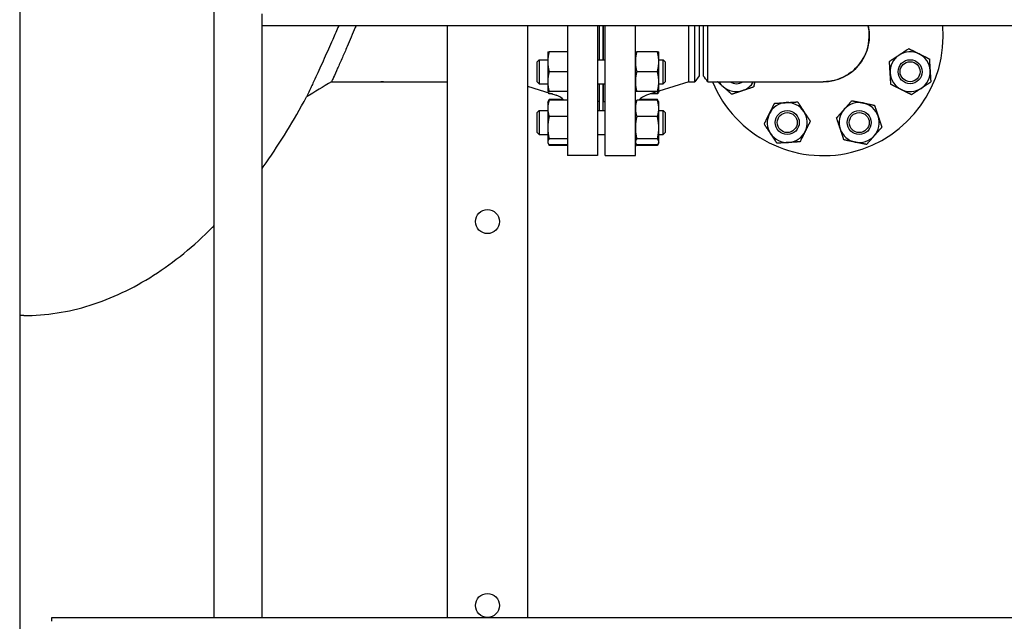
# Model space of a CAD drawing. Header units: inches. Extents: x 24 to 1128, y -69 to 748.
# Tile 512 of 656: x 753 to 784, y 275 to 294. Entities that reach past the tile are written whole.
import ezdxf

# ---------------------------------------------------------------- set-up
doc = ezdxf.new("R2010")
doc.units = ezdxf.units.IN
doc.header["$LTSCALE"] = 32
doc.header["$MEASUREMENT"] = 0
doc.layers.add('Visible (ANSI)', color=7, linetype='Continuous', lineweight=30)

msp = doc.modelspace()

# ---------------------------------------------------------------- linework, layer by layer
at = {"layer": 'Visible (ANSI)'}
for p, q in [((752.78063, 339.73367), (752.78063, 169.86817)), ((758.86063, 275.35867), (758.86063, 311.10867)), ((760.36063, 293.85867), (760.36063, 294.23367)), ((760.36063, 275.35867), (760.36063, 293.85867)), ((796.86063, 293.85867), (760.36063, 293.85867)), ((766.15563, 275.35867), (766.15563, 293.85867)), ((768.65563, 293.85867), (768.65563, 275.35867)), ((769.90563, 293.85867), (769.90563, 289.79617)), ((770.84563, 293.85867), (770.84563, 289.79617)), ((770.90513, 292.79608), (770.90513, 293.85867)), ((771.02513, 292.79608), (771.02513, 293.85867)), ((771.03013, 292.79608), (771.03013, 293.85867)), ((771.09013, 289.79617), (771.09013, 293.85867)), ((772.03013, 289.79617), (772.03013, 293.85867)), ((773.70347, 292.10617), (773.70347, 293.85867)), ((773.88626, 292.10617), (773.88626, 293.85867)), ((774.03013, 293.85867), (774.03013, 292.29367)), ((774.15513, 293.85867), (774.15513, 292.29371)), ((768.96513, 292.73358), (769.02763, 292.79608)), ((769.02763, 292.79608), (769.02763, 292.04608)), ((769.02763, 292.79608), (769.29113, 292.79608)), ((769.29113, 293.04608), (769.29113, 292.73358)), ((769.90563, 293.04608), (769.33622, 293.04608)), ((770.84563, 292.79608), (771.09013, 292.79608)), ((772.71905, 293.04608), (772.07522, 293.04608)), ((772.76413, 292.73358), (772.76413, 293.04608)), ((772.76413, 292.79608), (772.90263, 292.79608)), ((772.90263, 292.04608), (772.90263, 292.79608)), ((772.96513, 292.73358), (772.90263, 292.79608)), ((768.96513, 292.10858), (768.96513, 292.73358)), ((769.29113, 292.73358), (769.29113, 292.10858)), ((772.76413, 292.10858), (772.76413, 292.73358)), ((772.96513, 292.73358), (772.96513, 292.10858)), ((769.90563, 292.42108), (769.33622, 292.42108)), ((772.71905, 292.42108), (772.07522, 292.42108)), ((774.03013, 292.29367), (773.88626, 292.10617)), ((762.53369, 292.10867), (766.15563, 292.10867)), ((764.15784, 292.10617), (766.15563, 292.10617)), ((768.65563, 291.97209), (769.55661, 291.68672)), ((768.96513, 292.10858), (769.02763, 292.04608)), ((769.02763, 292.04608), (769.29113, 292.04608)), ((769.29113, 292.10858), (769.29113, 291.79608)), ((770.84563, 292.04608), (771.09013, 292.04608)), ((770.90513, 291.20496), (770.90513, 292.04608)), ((771.02513, 291.20496), (771.02513, 292.04608)), ((771.03013, 291.48617), (771.03013, 292.04608)), ((772.76413, 291.79608), (772.76413, 292.10858)), ((773.70347, 292.10617), (772.76413, 291.80865)), ((772.76413, 292.04608), (772.90263, 292.04608)), ((772.96513, 292.10858), (772.90263, 292.04608)), ((773.70347, 292.10617), (773.88626, 292.10617)), ((774.29752, 292.10617), (777.90243, 292.10617)), ((769.30141, 291.47701), (769.33622, 291.55165)), ((769.90563, 291.79608), (769.33622, 291.79608)), ((769.43895, 291.72398), (769.33622, 291.72398)), ((769.77075, 291.55165), (769.33622, 291.55165)), ((771.02513, 291.60617), (771.03013, 291.60617)), ((772.71905, 291.79608), (772.07522, 291.79608)), ((772.71905, 291.55165), (772.16501, 291.55165)), ((772.72444, 291.79608), (772.37916, 291.68672)), ((772.71905, 291.72398), (772.49682, 291.72398)), ((772.75385, 291.47701), (772.71905, 291.55165)), ((772.76413, 291.79608), (772.75385, 291.77403)), ((769.29113, 291.45496), (769.30141, 291.47701)), ((769.29113, 291.45496), (769.29113, 291.27191)), ((769.29113, 291.27191), (769.29113, 290.6682)), ((769.90563, 291.52706), (769.33622, 291.52706)), ((770.90513, 291.48617), (770.84563, 291.48617)), ((771.03013, 291.48617), (771.09013, 291.48617)), ((772.03013, 291.45496), (772.04041, 291.47701)), ((772.71905, 291.52706), (772.07522, 291.52706)), ((772.76413, 291.45496), (772.75385, 291.47701)), ((772.76413, 291.27191), (772.76413, 291.45496)), ((772.76413, 290.6682), (772.76413, 291.27191)), ((768.96513, 291.14246), (769.02763, 291.20496)), ((768.96513, 290.51746), (768.96513, 291.14246)), ((769.02763, 291.20496), (769.02763, 290.45496)), ((769.02763, 291.20496), (769.29113, 291.20496)), ((769.90563, 291.01675), (769.33622, 291.01675)), ((770.84563, 291.20496), (771.09013, 291.20496)), ((772.71905, 291.01675), (772.07522, 291.01675)), ((772.76413, 291.20496), (772.90263, 291.20496)), ((772.90263, 290.45496), (772.90263, 291.20496)), ((772.96513, 291.14246), (772.90263, 291.20496)), ((772.96513, 291.14246), (772.96513, 290.51746)), ((769.29113, 290.6682), (769.29113, 290.22626)), ((772.76413, 290.22626), (772.76413, 290.6682)), ((768.96513, 290.51746), (769.02763, 290.45496)), ((769.02763, 290.45496), (769.29113, 290.45496)), ((769.90563, 290.31965), (769.33622, 290.31965)), ((770.84563, 290.45496), (771.09013, 290.45496)), ((772.71905, 290.31965), (772.07522, 290.31965)), ((772.76413, 290.45496), (772.90263, 290.45496)), ((772.96513, 290.51746), (772.90263, 290.45496)), ((769.29113, 290.22626), (769.29113, 290.20496)), ((769.29113, 290.20496), (769.30141, 290.18292)), ((769.30141, 290.18292), (769.33622, 290.10828)), ((769.90563, 290.13287), (769.33622, 290.13287)), ((769.90563, 290.10828), (769.33622, 290.10828)), ((772.03013, 290.20496), (772.04041, 290.18292)), ((772.04041, 290.18292), (772.07522, 290.10828)), ((772.71905, 290.13287), (772.07522, 290.13287)), ((772.71905, 290.10828), (772.07522, 290.10828)), ((772.75385, 290.18292), (772.71905, 290.10828)), ((772.76413, 290.20496), (772.75385, 290.18292)), ((772.76413, 290.20496), (772.76413, 290.22626)), ((770.84563, 289.79617), (769.90563, 289.79617)), ((771.09013, 289.79617), (772.03013, 289.79617)), ((752.90563, 284.79617), (752.78063, 284.79617)), ((753.78063, 275.35867), (798.78063, 275.35867)), ((753.78063, 275.23765), (753.78063, 275.35867))]:
    msp.add_line(p, q, dxfattribs=at)
for centre, radius in [((780.62134, 292.42108), 0.37513), ((780.62134, 292.42108), 0.375), ((780.62134, 292.42108), 0.3125), ((776.78004, 290.82996), 0.37513), ((776.78004, 290.82996), 0.375), ((776.78004, 290.82996), 0.3125), ((779.03022, 290.82996), 0.37513), ((779.03022, 290.82996), 0.375), ((779.03022, 290.82996), 0.3125), ((767.40563, 287.73367), 0.375), ((767.40563, 287.73367), 0.375), ((767.40563, 275.73367), 0.375), ((767.40563, 275.73367), 0.375)]:
    msp.add_circle(centre, radius, dxfattribs=at)
for centre, radius, start, end in [((777.90513, 293.54617), 3.75, 202.581673, 4.780192), ((777.90513, 293.54617), 1.44, 269.94622, 12.533705), ((780.62134, 292.42108), 0.625, 123.497711, 183.497711), ((780.62134, 292.42108), 0.625, 63.497711, 123.497711), ((780.62134, 292.42108), 0.625, 3.497711, 63.497711), ((780.62134, 292.42108), 0.625, 183.497711, 243.497711), ((780.62134, 292.42108), 0.625, 303.497711, 3.497711), ((775.18893, 292.42108), 0.625, 210.255516, 228.497711), ((775.18893, 292.42108), 0.625, 228.497711, 288.497711), ((775.18893, 292.42108), 0.37513, 237.085092, 302.914908), ((775.18893, 292.42108), 0.375, 237.114984, 302.885016), ((775.18893, 292.42108), 0.625, 288.497711, 329.744484), ((780.62134, 292.42108), 0.625, 243.497711, 303.497711), ((769.40563, 291.21006), 0.5, 39.346629, 72.425284), ((772.53013, 291.21006), 0.5, 107.574716, 140.653371), ((776.78004, 290.82996), 0.625, 93.497711, 153.497711), ((776.78004, 290.82996), 0.625, 33.497711, 93.497711), ((779.03022, 290.82996), 0.625, 138.497711, 198.497711), ((779.03022, 290.82996), 0.625, 78.497711, 138.497711), ((779.03022, 290.82996), 0.625, 18.497711, 78.497711), ((776.78004, 290.82996), 0.625, 153.497711, 213.497711), ((776.78004, 290.82996), 0.625, 333.497711, 33.497711), ((779.03022, 290.82996), 0.625, 318.497711, 18.497711), ((779.03022, 290.82996), 0.625, 198.497711, 258.497711), ((776.78004, 290.82996), 0.625, 213.497711, 273.497711), ((776.78004, 290.82996), 0.625, 273.497711, 333.497711), ((779.03022, 290.82996), 0.625, 258.497711, 318.497711)]:
    msp.add_arc(centre, radius, start, end, dxfattribs=at)
for points, knots in [([(762.75438, 293.85867), (762.69288, 293.71522), (762.6299, 293.56969), (762.47753, 293.22125), (762.38833, 293.02027), (762.20859, 292.62088), (762.11936, 292.42596), (762.04041, 292.25557)], [27.21972799, 27.21972799, 27.21972799, 27.21972799, 28.42421356, 28.42421356, 30.11867748, 30.11867748, 31.97606349, 31.97606349, 31.97606349, 31.97606349]), ([(763.29713, 293.85867), (763.28946, 293.84038), (763.28174, 293.82201), (763.19063, 293.60526), (763.10398, 293.40175), (762.96866, 293.08816), (762.91876, 292.97349), (762.8172, 292.74178), (762.76657, 292.62733), (762.7216, 292.52637)], [20.03217026, 20.03217026, 20.03217026, 20.03217026, 20.18650929, 20.18650929, 21.84750058, 21.84750058, 22.8511602, 22.8511602, 23.99529492, 23.99529492, 23.99529492, 23.99529492]), ([(774.29752, 292.10622), (774.29752, 292.10619), (774.29752, 292.10748), (774.29752, 292.1261), (774.29752, 292.19194), (774.29751, 292.41014), (774.29751, 292.56241), (774.29751, 292.92133), (774.29751, 293.12722), (774.29751, 293.51235), (774.29751, 293.68892), (774.29751, 293.85866)], [-1.57267431, -1.57267431, -1.57267431, -1.57267431, -1.49882494, -1.49882494, -1.04590561, -1.04590561, -0.59274122, -0.59274122, -0.1436733, -0.1436733, 0.21905113, 0.21905113, 0.21905113, 0.21905113]), ([(779.30879, 293.85866), (779.34641, 293.68892), (779.35325, 293.51235), (779.29759, 293.12722), (779.21824, 292.92133), (778.97681, 292.56241), (778.81414, 292.41014), (778.43831, 292.19194), (778.22545, 292.1261), (777.97332, 292.10748), (777.93788, 292.10619), (777.90243, 292.10622)], [-0.21905113, -0.21905113, -0.21905113, -0.21905113, 0.1436733, 0.1436733, 0.59274122, 0.59274122, 1.04590561, 1.04590561, 1.49882494, 1.49882494, 1.57267427, 1.57267427, 1.57267427, 1.57267427]), ([(762.04041, 292.25557), (762.03737, 292.249), (762.03434, 292.24247), (762.03133, 292.23598), (761.97395, 292.11228), (761.92277, 292.00317), (761.88008, 291.91271)], [31.97606349, 31.97606349, 31.97606349, 31.97606349, 32.04767206, 32.04767206, 32.04767206, 33.41135829, 33.41135829, 33.41135829, 33.41135829]), ([(762.59655, 292.24746), (762.59476, 292.24348), (762.593, 292.23958), (762.57059, 292.18998), (762.55511, 292.15584), (762.54039, 292.12342), (762.53695, 292.11584), (762.53418, 292.10974), (762.53369, 292.10867), (762.53369, 292.10867)], [1.28343738, 1.28343738, 1.28343738, 1.28343738, 1.35560269, 1.35560269, 2.21956086, 2.21956086, 2.67039743, 2.67039743, 2.91524278, 2.91524278, 2.91524278, 2.91524278]), ([(761.88008, 291.91271), (761.86631, 291.88353), (761.85343, 291.85631), (761.80672, 291.75776), (761.78056, 291.70302), (761.75701, 291.65377), (761.75174, 291.64278), (761.74664, 291.63212), (761.7456, 291.62996), (761.7456, 291.62996)], [1.36368623, 1.36368623, 1.36368623, 1.36368623, 1.80336099, 1.80336099, 3.08612927, 3.08612927, 3.67634173, 3.67634173, 4.07711496, 4.07711496, 4.07711496, 4.07711496]), ([(760.36063, 289.39728), (760.40273, 289.45577), (760.44462, 289.51474), (760.93008, 290.20702), (761.35064, 290.89416), (761.7456, 291.62996)], [0.607142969, 0.607142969, 0.607142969, 0.607142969, 0.619405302, 0.619405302, 0.749941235, 0.749941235, 0.749941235, 0.749941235]), ([(752.90563, 284.79617), (753.60246, 284.79617), (754.29896, 284.90482), (755.66092, 285.33002), (756.32629, 285.64608), (757.60817, 286.46648), (758.22496, 286.9707), (758.8288, 287.57591), (758.84473, 287.59196), (758.86063, 287.60806)], [0, 0, 0, 0, 0.154851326, 0.154851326, 0.309702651, 0.309702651, 0.464553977, 0.464553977, 0.468754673, 0.468754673, 0.468754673, 0.468754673])]:
    msp.add_open_spline(points, degree=3, knots=knots, dxfattribs=at)
for points, weights in [([(780.2764, 292.94227), (780.41605, 293.0347), (780.57731, 293.14142)], [1, 1.0379548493, 1]), ([(780.57731, 293.14142), (780.75036, 293.05513), (780.90023, 292.9804)], [1, 1.0379548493, 1]), ([(769.29113, 293.04608), (769.29113, 293.04608), (769.33622, 293.04608)], [1, 1.0379548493, 1]), ([(769.33622, 293.04608), (769.29113, 292.87861), (769.29113, 292.73358)], [1, 1.0379548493, 1]), ([(772.03013, 293.04608), (772.03013, 293.04608), (772.07522, 293.04608)], [1, 1.0379548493, 1]), ([(772.07522, 293.04608), (772.03013, 292.87861), (772.03013, 292.73358)], [1, 1.0379548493, 1]), ([(772.71905, 293.04608), (772.76413, 293.04608), (772.76413, 293.04608)], [1, 1.0379548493, 1]), ([(772.76413, 292.73358), (772.76413, 292.87861), (772.71905, 293.04608)], [1, 1.0379548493, 1]), ([(779.97549, 292.74312), (780.13675, 292.84985), (780.2764, 292.94227)], [1, 1.0379548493, 1]), ([(780.90023, 292.9804), (781.0501, 292.90567), (781.22316, 292.81938)], [1, 1.0379548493, 1]), ([(781.22316, 292.81938), (781.23496, 292.62637), (781.24517, 292.45921)], [1, 1.0379548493, 1]), ([(769.29113, 292.73358), (769.29113, 292.58855), (769.33622, 292.42108)], [1, 1.0379548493, 1]), ([(772.03013, 292.73358), (772.03013, 292.58855), (772.07522, 292.42108)], [1, 1.0379548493, 1]), ([(772.71905, 292.42108), (772.76413, 292.58855), (772.76413, 292.73358)], [1, 1.0379548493, 1]), ([(779.9975, 292.38295), (779.98729, 292.55011), (779.97549, 292.74312)], [1, 1.0379548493, 1]), ([(769.33622, 292.42108), (769.29113, 292.25361), (769.29113, 292.10858)], [1, 1.0379548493, 1]), ([(772.07522, 292.42108), (772.03013, 292.25361), (772.03013, 292.10858)], [1, 1.0379548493, 1]), ([(772.76413, 292.10858), (772.76413, 292.25361), (772.71905, 292.42108)], [1, 1.0379548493, 1]), ([(780.01952, 292.02278), (780.00772, 292.21579), (779.9975, 292.38295)], [1, 1.0379548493, 1]), ([(781.24517, 292.45921), (781.25539, 292.29205), (781.26719, 292.09904)], [1, 1.0379548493, 1]), ([(769.29113, 292.10858), (769.29113, 291.96355), (769.33622, 291.79608)], [1, 1.0379548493, 1]), ([(772.03013, 292.10858), (772.03013, 291.96355), (772.07522, 291.79608)], [1, 1.0379548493, 1]), ([(772.71905, 291.79608), (772.76413, 291.96355), (772.76413, 292.10858)], [1, 1.0379548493, 1]), ([(774.77477, 291.953), (774.69099, 292.02713), (774.60166, 292.10617)], [1, 1.02503885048, 1.01704139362]), ([(775.04502, 291.71389), (774.90019, 291.84203), (774.77477, 291.953)], [1, 1.0379548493, 1]), ([(775.72942, 291.94285), (775.54603, 291.8815), (775.38722, 291.82837)], [1, 1.0379548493, 1]), ([(775.76265, 292.10617), (775.74685, 292.0285), (775.72942, 291.94285)], [1.01872879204, 1.0168052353, 1]), ([(780.34244, 291.86176), (780.19257, 291.93649), (780.01952, 292.02278)], [1, 1.0379548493, 1]), ([(780.66537, 291.70074), (780.49231, 291.78703), (780.34244, 291.86176)], [1, 1.0379548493, 1]), ([(780.96628, 291.89989), (780.82663, 291.80746), (780.66537, 291.70074)], [1, 1.0379548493, 1]), ([(781.26719, 292.09904), (781.10593, 291.99231), (780.96628, 291.89989)], [1, 1.0379548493, 1]), ([(769.33622, 291.79608), (769.29113, 291.79608), (769.29113, 291.79608)], [1, 1.0379548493, 1]), ([(769.33622, 291.72398), (769.31624, 291.74617), (769.30531, 291.76631)], [1, 1.01647427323, 1.01864725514]), ([(769.33622, 291.55165), (769.32395, 291.52534), (769.31515, 291.50067)], [1, 1.01005189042, 1.01477953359]), ([(769.32497, 291.76008), (769.33017, 291.74234), (769.33622, 291.72398)], [1.00858444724, 1.00493349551, 1]), ([(772.07522, 291.79608), (772.03013, 291.79608), (772.03013, 291.79608)], [1, 1.0379548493, 1]), ([(772.76413, 291.79608), (772.76413, 291.79608), (772.71905, 291.79608)], [1, 1.0379548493, 1]), ([(772.71905, 291.72398), (772.73132, 291.7612), (772.74012, 291.79608)], [1, 1.01005189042, 1.01477953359]), ([(772.75385, 291.77403), (772.74282, 291.75037), (772.71905, 291.72398)], [1.01895290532, 1.01965956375, 1]), ([(772.74012, 291.50067), (772.73132, 291.52534), (772.71905, 291.55165)], [1.01477953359, 1.01005189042, 1]), ([(775.38722, 291.82837), (775.2284, 291.77524), (775.04502, 291.71389)], [1, 1.0379548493, 1]), ([(769.33622, 291.52706), (769.29113, 291.39032), (769.29113, 291.27191)], [1, 1.0379548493, 1]), ([(769.29113, 291.27191), (769.29113, 291.15349), (769.33622, 291.01675)], [1, 1.0379548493, 1]), ([(769.30141, 291.47701), (769.31245, 291.50067), (769.33622, 291.52706)], [1.01895290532, 1.01965956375, 1]), ([(772.07522, 291.52706), (772.03013, 291.39032), (772.03013, 291.27191)], [1, 1.0379548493, 1]), ([(772.03013, 291.27191), (772.03013, 291.15349), (772.07522, 291.01675)], [1, 1.0379548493, 1]), ([(772.04041, 291.47701), (772.05145, 291.50067), (772.07522, 291.52706)], [1.01895290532, 1.01965956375, 1]), ([(772.71905, 291.52706), (772.74282, 291.50067), (772.75385, 291.47701)], [1, 1.01965956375, 1.01895290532]), ([(772.76413, 291.27191), (772.76413, 291.39032), (772.71905, 291.52706)], [1, 1.0379548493, 1]), ([(772.71905, 291.01675), (772.76413, 291.15349), (772.76413, 291.27191)], [1, 1.0379548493, 1]), ([(776.22072, 291.10886), (776.29545, 291.25873), (776.38174, 291.43178)], [1, 1.0379548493, 1]), ([(776.38174, 291.43178), (776.57476, 291.44358), (776.74191, 291.4538)], [1, 1.0379548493, 1]), ([(776.74191, 291.4538), (776.90907, 291.46402), (777.10208, 291.47581)], [1, 1.0379548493, 1]), ([(777.10208, 291.47581), (777.20881, 291.31456), (777.30124, 291.1749)], [1, 1.0379548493, 1]), ([(778.32303, 290.97387), (778.45117, 291.1187), (778.56214, 291.24412)], [1, 1.0379548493, 1]), ([(778.56214, 291.24412), (778.67311, 291.36954), (778.80125, 291.51437)], [1, 1.0379548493, 1]), ([(778.80125, 291.51437), (778.99075, 291.47581), (779.15485, 291.44241)], [1, 1.0379548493, 1]), ([(779.15485, 291.44241), (779.31896, 291.40902), (779.50845, 291.37046)], [1, 1.0379548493, 1]), ([(779.50845, 291.37046), (779.5698, 291.18707), (779.62293, 291.02826)], [1, 1.0379548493, 1]), ([(769.33622, 291.01675), (769.29113, 290.82996), (769.29113, 290.6682)], [1, 1.0379548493, 1]), ([(772.07522, 291.01675), (772.03013, 290.82996), (772.03013, 290.6682)], [1, 1.0379548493, 1]), ([(772.76413, 290.6682), (772.76413, 290.82996), (772.71905, 291.01675)], [1, 1.0379548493, 1]), ([(776.0597, 290.78593), (776.14599, 290.95899), (776.22072, 291.10886)], [1, 1.0379548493, 1]), ([(777.30124, 291.1749), (777.39366, 291.03525), (777.50039, 290.87399)], [1, 1.0379548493, 1]), ([(778.43751, 290.63167), (778.38438, 290.79049), (778.32303, 290.97387)], [1, 1.0379548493, 1]), ([(779.62293, 291.02826), (779.67606, 290.86944), (779.73742, 290.68605)], [1, 1.0379548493, 1]), ([(769.29113, 290.6682), (769.29113, 290.50644), (769.33622, 290.31965)], [1, 1.0379548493, 1]), ([(772.03013, 290.6682), (772.03013, 290.50644), (772.07522, 290.31965)], [1, 1.0379548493, 1]), ([(772.71905, 290.31965), (772.76413, 290.50644), (772.76413, 290.6682)], [1, 1.0379548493, 1]), ([(776.25885, 290.48502), (776.16642, 290.62468), (776.0597, 290.78593)], [1, 1.0379548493, 1]), ([(777.50039, 290.87399), (777.4141, 290.70094), (777.33937, 290.55107)], [1, 1.0379548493, 1]), ([(778.552, 290.28947), (778.49064, 290.47286), (778.43751, 290.63167)], [1, 1.0379548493, 1]), ([(779.73742, 290.68605), (779.60928, 290.54123), (779.4983, 290.41581)], [1, 1.0379548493, 1]), ([(769.33622, 290.31965), (769.29113, 290.2696), (769.29113, 290.22626)], [1, 1.0379548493, 1]), ([(772.07522, 290.31965), (772.03013, 290.2696), (772.03013, 290.22626)], [1, 1.0379548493, 1]), ([(772.76413, 290.22626), (772.76413, 290.2696), (772.71905, 290.31965)], [1, 1.0379548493, 1]), ([(776.458, 290.18411), (776.35128, 290.34537), (776.25885, 290.48502)], [1, 1.0379548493, 1]), ([(777.33937, 290.55107), (777.26464, 290.4012), (777.17835, 290.22814)], [1, 1.0379548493, 1]), ([(779.4983, 290.41581), (779.38733, 290.29039), (779.25919, 290.14556)], [1, 1.0379548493, 1]), ([(769.29113, 290.22626), (769.29113, 290.18292), (769.33622, 290.13287)], [1, 1.0379548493, 1]), ([(769.31515, 290.15926), (769.32395, 290.13459), (769.33622, 290.10828)], [1.01477953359, 1.01005189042, 1]), ([(772.03013, 290.22626), (772.03013, 290.18292), (772.07522, 290.13287)], [1, 1.0379548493, 1]), ([(772.05415, 290.15926), (772.06295, 290.13459), (772.07522, 290.10828)], [1.01477953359, 1.01005189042, 1]), ([(772.71905, 290.13287), (772.76413, 290.18292), (772.76413, 290.22626)], [1, 1.0379548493, 1]), ([(772.71905, 290.10828), (772.73132, 290.13459), (772.74012, 290.15926)], [1, 1.01005189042, 1.01477953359]), ([(776.81817, 290.20613), (776.65102, 290.19591), (776.458, 290.18411)], [1, 1.0379548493, 1]), ([(777.17835, 290.22814), (776.98533, 290.21634), (776.81817, 290.20613)], [1, 1.0379548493, 1]), ([(778.90559, 290.21752), (778.74149, 290.25091), (778.552, 290.28947)], [1, 1.0379548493, 1]), ([(779.25919, 290.14556), (779.0697, 290.18412), (778.90559, 290.21752)], [1, 1.0379548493, 1])]:
    msp.add_rational_spline(points, weights, degree=2, dxfattribs=at)
for points in [[(762.7216, 292.52637), (762.67116, 292.41311), (762.62849, 292.31821), (762.59655, 292.24746)], [(774.29752, 292.10617), (774.25006, 292.16867), (774.2026, 292.23117), (774.15513, 292.29367)], [(762.53369, 292.10867), (762.27097, 291.94914), (762.00832, 291.78949), (761.7456, 291.62996)], [(764.15783, 292.10622), (764.12952, 292.1062), (764.10122, 292.10701), (764.07296, 292.10867)]]:
    msp.add_open_spline(points, degree=3, dxfattribs=at)

doc.saveas('drawing.dxf')
